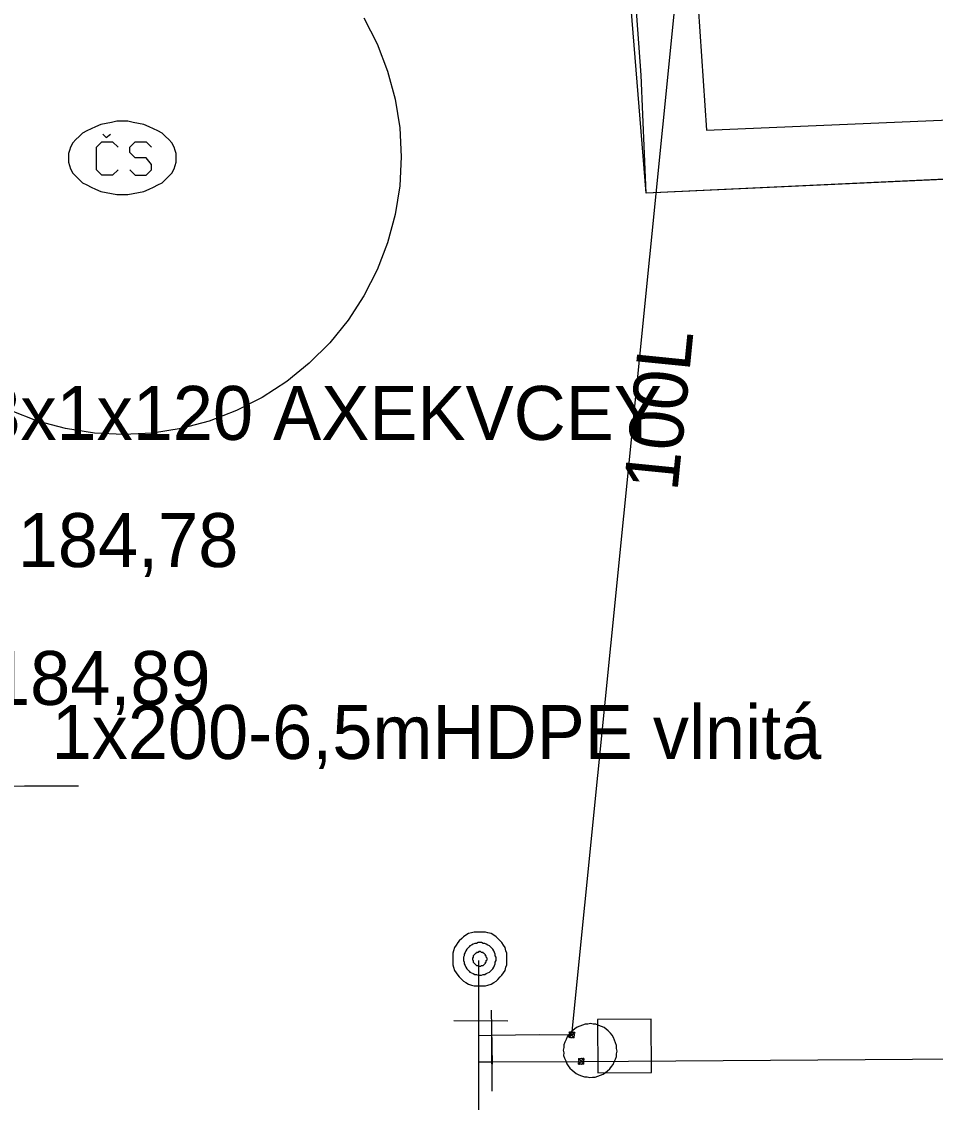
# Model space of a CAD drawing. Extents: x -746464 to -745690, y -1051581 to -1049993.
# Drawn here: x -745838.68 to -745821.74, y -1051035.98 to -1051015.94 of the extents above; entities that cross this region are included whole.
import ezdxf

# ---------------------------------------------------------------- set-up
doc = ezdxf.new("R2010")
doc.units = 0
for name, color, linetype in [('51_PVaK_kanal_objekty', 7, 'Continuous'), ('51_PVaK_kanal_popisy', 7, 'Continuous'), ('51_PVaK_vodovod_chranicky_objekty', 7, 'Continuous'), ('51_PVaK_vodovod_NEPROVOZUJE PVK_neoverene poloha', 7, 'Continuous'), ('51_PVaK_vodovod_overena poloha_pripojka', 7, 'Continuous'), ('51_PVaK_vodovod_overena poloha_rad', 7, 'Continuous'), ('51_PVaK_vodovod_popisy', 7, 'Continuous'), ('55_PREdi_NN', 7, 'Continuous'), ('55_PREdi_stavby_popisy', 7, 'Continuous'), ('55_PREdi_VN_popisy', 7, 'Continuous')]:
    doc.layers.add(name, color=color, linetype=linetype)

msp = doc.modelspace()

# ---------------------------------------------------------------- linework, layer by layer
at = {"layer": '51_PVaK_kanal_objekty'}
for q in [(-745837.172, -1051018.029), (-745837.032, -1051018.029)]:
    msp.add_line((-745837.112, -1051018.089), q, dxfattribs=at)
for points in [[(-745832.332, -1051015.874), (-745832.087, -1051016.354), (-745831.894, -1051016.858), (-745831.755, -1051017.378), (-745831.67, -1051017.911), (-745831.642, -1051018.449), (-745831.67, -1051018.987), (-745831.755, -1051019.52), (-745831.894, -1051020.04), (-745832.087, -1051020.544), (-745832.332, -1051021.024), (-745832.626, -1051021.476), (-745832.965, -1051021.895), (-745833.346, -1051022.276), (-745833.765, -1051022.615), (-745834.217, -1051022.909), (-745834.697, -1051023.154), (-745835.201, -1051023.347), (-745835.721, -1051023.486), (-745836.254, -1051023.571), (-745836.792, -1051023.599), (-745837.33, -1051023.571), (-745837.863, -1051023.486), (-745838.383, -1051023.347), (-745838.887, -1051023.154)], [(-745837.812, -1051018.469), (-745837.812, -1051018.549), (-745837.792, -1051018.609), (-745837.772, -1051018.669), (-745837.732, -1051018.749), (-745837.672, -1051018.809), (-745837.612, -1051018.869), (-745837.552, -1051018.929), (-745837.472, -1051018.969), (-745837.392, -1051019.009), (-745837.312, -1051019.049), (-745837.212, -1051019.089), (-745837.112, -1051019.109), (-745837.012, -1051019.129), (-745836.912, -1051019.149), (-745836.812, -1051019.149), (-745836.712, -1051019.149), (-745836.612, -1051019.129), (-745836.512, -1051019.109), (-745836.412, -1051019.089), (-745836.312, -1051019.049), (-745836.232, -1051019.009), (-745836.152, -1051018.969), (-745836.072, -1051018.929), (-745836.012, -1051018.869), (-745835.952, -1051018.809), (-745835.892, -1051018.749), (-745835.852, -1051018.669), (-745835.832, -1051018.609), (-745835.812, -1051018.549), (-745835.812, -1051018.469), (-745835.812, -1051018.389), (-745835.832, -1051018.329), (-745835.852, -1051018.269), (-745835.892, -1051018.189), (-745835.952, -1051018.129), (-745836.012, -1051018.069), (-745836.072, -1051018.009), (-745836.152, -1051017.969), (-745836.232, -1051017.929), (-745836.312, -1051017.889), (-745836.412, -1051017.849), (-745836.512, -1051017.829), (-745836.612, -1051017.809), (-745836.712, -1051017.789), (-745836.812, -1051017.789), (-745836.912, -1051017.789), (-745837.012, -1051017.809), (-745837.112, -1051017.829), (-745837.212, -1051017.849), (-745837.312, -1051017.889), (-745837.392, -1051017.929), (-745837.472, -1051017.969), (-745837.552, -1051018.009), (-745837.612, -1051018.069), (-745837.672, -1051018.129), (-745837.732, -1051018.189), (-745837.772, -1051018.269), (-745837.792, -1051018.329), (-745837.812, -1051018.389), (-745837.812, -1051018.469)], [(-745836.892, -1051018.689), (-745836.992, -1051018.789), (-745837.192, -1051018.789), (-745837.292, -1051018.689), (-745837.292, -1051018.269), (-745837.192, -1051018.169), (-745836.992, -1051018.169), (-745836.892, -1051018.269)], [(-745836.672, -1051018.689), (-745836.572, -1051018.789), (-745836.372, -1051018.789), (-745836.272, -1051018.689), (-745836.272, -1051018.589), (-745836.372, -1051018.469), (-745836.572, -1051018.469), (-745836.672, -1051018.369), (-745836.672, -1051018.269), (-745836.572, -1051018.169), (-745836.372, -1051018.169), (-745836.272, -1051018.269)]]:
    msp.add_lwpolyline(points, dxfattribs=at)
at = {"layer": '51_PVaK_vodovod_chranicky_objekty'}
for p, q in [((-745829.952, -1051035.271), (-745829.966, -1051034.271)), ((-745829.665, -1051034.472), (-745830.665, -1051034.468)), ((-745828.535, -1051034.772), (-745828.425, -1051034.682)), ((-745828.525, -1051034.672), (-745828.527, -1051034.692)), ((-745828.435, -1051034.782), (-745828.525, -1051034.672)), ((-745828.525, -1051034.672), (-745828.505, -1051034.674)), ((-745828.425, -1051034.682), (-745828.445, -1051034.68)), ((-745828.425, -1051034.682), (-745828.427, -1051034.702)), ((-745829.958, -1051035.77), (-745829.962, -1051034.77)), ((-745828.535, -1051034.772), (-745828.533, -1051034.752)), ((-745828.535, -1051034.772), (-745828.515, -1051034.774)), ((-745828.435, -1051034.782), (-745828.455, -1051034.78)), ((-745828.435, -1051034.782), (-745828.433, -1051034.762)), ((-745828.353, -1051035.268), (-745828.253, -1051035.168)), ((-745828.353, -1051035.168), (-745828.253, -1051035.268)), ((-745828.353, -1051035.168), (-745828.353, -1051035.188)), ((-745828.353, -1051035.168), (-745828.333, -1051035.168)), ((-745828.353, -1051035.268), (-745828.353, -1051035.248)), ((-745828.353, -1051035.268), (-745828.333, -1051035.268)), ((-745828.253, -1051035.168), (-745828.273, -1051035.168)), ((-745828.253, -1051035.268), (-745828.273, -1051035.268)), ((-745828.253, -1051035.168), (-745828.253, -1051035.188)), ((-745828.253, -1051035.268), (-745828.253, -1051035.248))]:
    msp.add_line(p, q, dxfattribs=at)
for points in [[(-745829.685, -1051033.32), (-745829.685, -1051033.274), (-745829.685, -1051033.214), (-745829.7, -1051033.168), (-745829.715, -1051033.108), (-745829.745, -1051033.062), (-745829.776, -1051033.017), (-745829.806, -1051032.986), (-745829.852, -1051032.941), (-745829.882, -1051032.911), (-745829.927, -1051032.88), (-745829.973, -1051032.85), (-745830.033, -1051032.835), (-745830.079, -1051032.82), (-745830.139, -1051032.82), (-745830.185, -1051032.82), (-745830.245, -1051032.82), (-745830.291, -1051032.82), (-745830.336, -1051032.835), (-745830.397, -1051032.85), (-745830.442, -1051032.88), (-745830.488, -1051032.911), (-745830.518, -1051032.941), (-745830.564, -1051032.986), (-745830.594, -1051033.017), (-745830.624, -1051033.062), (-745830.655, -1051033.108), (-745830.67, -1051033.168), (-745830.685, -1051033.214), (-745830.685, -1051033.274), (-745830.685, -1051033.32), (-745830.685, -1051033.38), (-745830.685, -1051033.426), (-745830.67, -1051033.471), (-745830.655, -1051033.532), (-745830.624, -1051033.577), (-745830.594, -1051033.623), (-745830.564, -1051033.653), (-745830.518, -1051033.698), (-745830.488, -1051033.729), (-745830.442, -1051033.759), (-745830.397, -1051033.789), (-745830.336, -1051033.805), (-745830.291, -1051033.82), (-745830.245, -1051033.82), (-745830.185, -1051033.82), (-745830.139, -1051033.82), (-745830.079, -1051033.82), (-745830.033, -1051033.805), (-745829.973, -1051033.789), (-745829.927, -1051033.759), (-745829.882, -1051033.729), (-745829.852, -1051033.698), (-745829.806, -1051033.653), (-745829.776, -1051033.623), (-745829.745, -1051033.577), (-745829.715, -1051033.532), (-745829.7, -1051033.471), (-745829.685, -1051033.426), (-745829.685, -1051033.38), (-745829.685, -1051033.32)], [(-745829.882, -1051033.32), (-745829.882, -1051033.289), (-745829.897, -1051033.259), (-745829.897, -1051033.229), (-745829.912, -1051033.198), (-745829.927, -1051033.168), (-745829.942, -1051033.138), (-745829.958, -1051033.123), (-745829.988, -1051033.092), (-745830.003, -1051033.077), (-745830.033, -1051033.062), (-745830.064, -1051033.047), (-745830.094, -1051033.032), (-745830.124, -1051033.032), (-745830.155, -1051033.017), (-745830.185, -1051033.017), (-745830.215, -1051033.017), (-745830.245, -1051033.032), (-745830.276, -1051033.032), (-745830.306, -1051033.047), (-745830.336, -1051033.062), (-745830.367, -1051033.077), (-745830.382, -1051033.092), (-745830.412, -1051033.123), (-745830.427, -1051033.138), (-745830.442, -1051033.168), (-745830.458, -1051033.198), (-745830.473, -1051033.229), (-745830.473, -1051033.259), (-745830.488, -1051033.289), (-745830.488, -1051033.32), (-745830.488, -1051033.35), (-745830.473, -1051033.38), (-745830.473, -1051033.411), (-745830.458, -1051033.441), (-745830.442, -1051033.471), (-745830.427, -1051033.502), (-745830.412, -1051033.517), (-745830.382, -1051033.547), (-745830.367, -1051033.562), (-745830.336, -1051033.577), (-745830.306, -1051033.592), (-745830.276, -1051033.608), (-745830.245, -1051033.608), (-745830.215, -1051033.623), (-745830.185, -1051033.623), (-745830.155, -1051033.623), (-745830.124, -1051033.608), (-745830.094, -1051033.608), (-745830.064, -1051033.592), (-745830.033, -1051033.577), (-745830.003, -1051033.562), (-745829.988, -1051033.547), (-745829.958, -1051033.517), (-745829.942, -1051033.502), (-745829.927, -1051033.471), (-745829.912, -1051033.441), (-745829.897, -1051033.411), (-745829.897, -1051033.38), (-745829.882, -1051033.35), (-745829.882, -1051033.32)], [(-745830.048, -1051033.32), (-745830.048, -1051033.305), (-745830.064, -1051033.289), (-745830.064, -1051033.274), (-745830.064, -1051033.259), (-745830.079, -1051033.259), (-745830.079, -1051033.244), (-745830.094, -1051033.229), (-745830.109, -1051033.214), (-745830.124, -1051033.214), (-745830.124, -1051033.198), (-745830.139, -1051033.198), (-745830.155, -1051033.198), (-745830.17, -1051033.183), (-745830.185, -1051033.183), (-745830.2, -1051033.183), (-745830.215, -1051033.198), (-745830.23, -1051033.198), (-745830.245, -1051033.198), (-745830.245, -1051033.214), (-745830.261, -1051033.214), (-745830.276, -1051033.229), (-745830.291, -1051033.244), (-745830.306, -1051033.259), (-745830.306, -1051033.274), (-745830.306, -1051033.289), (-745830.321, -1051033.305), (-745830.321, -1051033.32), (-745830.321, -1051033.335), (-745830.306, -1051033.35), (-745830.306, -1051033.365), (-745830.306, -1051033.38), (-745830.291, -1051033.395), (-745830.276, -1051033.411), (-745830.261, -1051033.426), (-745830.245, -1051033.441), (-745830.23, -1051033.441), (-745830.215, -1051033.441), (-745830.2, -1051033.456), (-745830.185, -1051033.456), (-745830.17, -1051033.456), (-745830.155, -1051033.441), (-745830.139, -1051033.441), (-745830.124, -1051033.441), (-745830.109, -1051033.426), (-745830.094, -1051033.411), (-745830.079, -1051033.395), (-745830.079, -1051033.38), (-745830.064, -1051033.38), (-745830.064, -1051033.365), (-745830.064, -1051033.35), (-745830.048, -1051033.335), (-745830.048, -1051033.32)], [(-745827.638, -1051035.027), (-745827.647, -1051034.977), (-745827.647, -1051034.927), (-745827.666, -1051034.876), (-745827.685, -1051034.826), (-745827.704, -1051034.776), (-745827.733, -1051034.735), (-745827.763, -1051034.695), (-745827.802, -1051034.654), (-745827.842, -1051034.623), (-745827.881, -1051034.593), (-745827.931, -1051034.572), (-745827.98, -1051034.551), (-745828.03, -1051034.53), (-745828.08, -1051034.529), (-745828.13, -1051034.518), (-745828.18, -1051034.528), (-745828.23, -1051034.527), (-745828.28, -1051034.546), (-745828.331, -1051034.565), (-745828.381, -1051034.584), (-745828.422, -1051034.614), (-745828.462, -1051034.643), (-745828.503, -1051034.682), (-745828.533, -1051034.722), (-745828.564, -1051034.761), (-745828.585, -1051034.811), (-745828.606, -1051034.861), (-745828.627, -1051034.91), (-745828.627, -1051034.96), (-745828.638, -1051035.01), (-745828.629, -1051035.06), (-745828.63, -1051035.11), (-745828.611, -1051035.161), (-745828.592, -1051035.211), (-745828.572, -1051035.261), (-745828.543, -1051035.302), (-745828.514, -1051035.342), (-745828.474, -1051035.383), (-745828.435, -1051035.414), (-745828.395, -1051035.444), (-745828.346, -1051035.465), (-745828.296, -1051035.486), (-745828.246, -1051035.507), (-745828.196, -1051035.508), (-745828.147, -1051035.518), (-745828.096, -1051035.509), (-745828.046, -1051035.51), (-745827.996, -1051035.491), (-745827.946, -1051035.472), (-745827.895, -1051035.453), (-745827.855, -1051035.423), (-745827.814, -1051035.394), (-745827.774, -1051035.355), (-745827.743, -1051035.315), (-745827.712, -1051035.276), (-745827.692, -1051035.226), (-745827.671, -1051035.176), (-745827.65, -1051035.127), (-745827.649, -1051035.077), (-745827.638, -1051035.027)], [(-745828.475, -1051034.677), (-745828.48, -1051034.677), (-745828.485, -1051034.677), (-745828.49, -1051034.678), (-745828.495, -1051034.679), (-745828.5, -1051034.682), (-745828.505, -1051034.684), (-745828.509, -1051034.687), (-745828.513, -1051034.69), (-745828.517, -1051034.694), (-745828.52, -1051034.698), (-745828.524, -1051034.702), (-745828.526, -1051034.707), (-745828.528, -1051034.712), (-745828.529, -1051034.717), (-745828.53, -1051034.722), (-745828.53, -1051034.727), (-745828.53, -1051034.732), (-745828.529, -1051034.737), (-745828.528, -1051034.742), (-745828.525, -1051034.747), (-745828.523, -1051034.752), (-745828.52, -1051034.756), (-745828.516, -1051034.76), (-745828.513, -1051034.764), (-745828.509, -1051034.767), (-745828.504, -1051034.771), (-745828.5, -1051034.773), (-745828.495, -1051034.775), (-745828.49, -1051034.776), (-745828.485, -1051034.777), (-745828.48, -1051034.777), (-745828.475, -1051034.777), (-745828.47, -1051034.776), (-745828.465, -1051034.775), (-745828.459, -1051034.772), (-745828.455, -1051034.77), (-745828.451, -1051034.767), (-745828.446, -1051034.763), (-745828.443, -1051034.76), (-745828.44, -1051034.756), (-745828.436, -1051034.751), (-745828.434, -1051034.747), (-745828.432, -1051034.742), (-745828.431, -1051034.737), (-745828.43, -1051034.732), (-745828.43, -1051034.727), (-745828.43, -1051034.722), (-745828.431, -1051034.717), (-745828.432, -1051034.712), (-745828.435, -1051034.706), (-745828.437, -1051034.702), (-745828.44, -1051034.698), (-745828.443, -1051034.693), (-745828.447, -1051034.69), (-745828.451, -1051034.687), (-745828.455, -1051034.683), (-745828.46, -1051034.681), (-745828.465, -1051034.679), (-745828.47, -1051034.678), (-745828.475, -1051034.677)], [(-745828.253, -1051035.218), (-745828.253, -1051035.213), (-745828.254, -1051035.208), (-745828.255, -1051035.203), (-745828.257, -1051035.198), (-745828.26, -1051035.193), (-745828.263, -1051035.189), (-745828.266, -1051035.185), (-745828.27, -1051035.181), (-745828.274, -1051035.178), (-745828.278, -1051035.175), (-745828.283, -1051035.172), (-745828.288, -1051035.17), (-745828.293, -1051035.169), (-745828.298, -1051035.168), (-745828.303, -1051035.168), (-745828.308, -1051035.168), (-745828.313, -1051035.169), (-745828.318, -1051035.17), (-745828.323, -1051035.172), (-745828.328, -1051035.175), (-745828.332, -1051035.178), (-745828.336, -1051035.181), (-745828.34, -1051035.185), (-745828.343, -1051035.189), (-745828.346, -1051035.193), (-745828.349, -1051035.198), (-745828.351, -1051035.203), (-745828.352, -1051035.208), (-745828.353, -1051035.213), (-745828.353, -1051035.218), (-745828.353, -1051035.223), (-745828.352, -1051035.228), (-745828.351, -1051035.233), (-745828.349, -1051035.238), (-745828.346, -1051035.243), (-745828.343, -1051035.247), (-745828.34, -1051035.251), (-745828.336, -1051035.255), (-745828.332, -1051035.258), (-745828.328, -1051035.261), (-745828.323, -1051035.264), (-745828.318, -1051035.266), (-745828.313, -1051035.267), (-745828.308, -1051035.268), (-745828.303, -1051035.268), (-745828.298, -1051035.268), (-745828.293, -1051035.267), (-745828.288, -1051035.266), (-745828.283, -1051035.264), (-745828.278, -1051035.261), (-745828.274, -1051035.258), (-745828.27, -1051035.255), (-745828.266, -1051035.251), (-745828.263, -1051035.247), (-745828.26, -1051035.243), (-745828.257, -1051035.238), (-745828.255, -1051035.233), (-745828.254, -1051035.228), (-745828.253, -1051035.223), (-745828.253, -1051035.218)]]:
    msp.add_lwpolyline(points, dxfattribs=at)
msp.add_lwpolyline([(-745827.994, -1051035.433), (-745827.001, -1051035.426), (-745827.008, -1051034.433), (-745828.001, -1051034.44)], close=True, dxfattribs=at)
at = {"layer": '51_PVaK_vodovod_NEPROVOZUJE PVK_neoverene poloha'}
for p, q in [((-745828.479, -1051034.728), (-745784.302, -1050594.304)), ((-745828.304, -1051035.219), (-745819.559, -1051035.158))]:
    msp.add_line(p, q, dxfattribs=at)
at = {"layer": '51_PVaK_vodovod_overena poloha_pripojka'}
for p, q in [((-745830.205, -1051034.738), (-745829.96, -1051034.73)), ((-745830.2, -1051035.23), (-745829.96, -1051035.23)), ((-745829.96, -1051035.23), (-745828.304, -1051035.219))]:
    msp.add_line(p, q, dxfattribs=at)
msp.add_lwpolyline([(-745829.96, -1051034.73), (-745829.082, -1051034.718), (-745828.479, -1051034.728)], dxfattribs=at)
at = {"layer": '51_PVaK_vodovod_overena poloha_rad'}
msp.add_line((-745830.205, -1051034.47), (-745830.2, -1051033.35), dxfattribs=at)
msp.add_lwpolyline([(-745833.01, -1051077), (-745832.509, -1051077.017), (-745832.444, -1051076.403), (-745831.25, -1051066.67), (-745830.67, -1051055.07), (-745830.2, -1051040.51), (-745830.2, -1051035.23), (-745830.205, -1051034.738), (-745830.205, -1051034.47)], dxfattribs=at)
at = {"layer": '55_PREdi_NN'}
for points in [[(-745837.159, -1050997.542), (-745837.742, -1051004.109), (-745826.756, -1051006.517), (-745825.981, -1051017.955), (-745786.646, -1051016.278), (-745785.24, -1051039.436)], [(-745785.885, -1051043.032), (-745785.946, -1051041.178), (-745786.135, -1051041.195), (-745787.515, -1051017.302), (-745827.097, -1051019.124), (-745828.037, -1051007.528), (-745839.158, -1051005.153), (-745839.628, -1051010.974)], [(-745785.636, -1051041.166), (-745786.778, -1051022.538), (-745787.016, -1051017.273), (-745796.221, -1051017.675), (-745827.097, -1051019.124), (-745827.19, -1051016.935), (-745827.873, -1051007.615)]]:
    msp.add_lwpolyline(points, dxfattribs=at)
at = {"layer": '55_PREdi_stavby_popisy'}
msp.add_lwpolyline([(-745850.11, -1051030.435), (-745838.623, -1051030.112), (-745837.623, -1051030.112)], dxfattribs=at)

# ---------------------------------------------------------------- texts
at = {"layer": '51_PVaK_kanal_popisy'}
for s, p in [('184,78', (-745838.751, -1051026.054)), ('184,89', (-745839.266, -1051028.61))]:
    msp.add_text(s, height=1, dxfattribs=at).set_placement(p)
at = {"layer": '51_PVaK_vodovod_popisy'}
msp.add_text('100L', height=1, rotation=84.2699, dxfattribs=at).set_placement((-745826.52, -1051024.668))
at = {"layer": '55_PREdi_stavby_popisy'}
msp.add_text('1x200-6,5mHDPE vlnitá', height=1, dxfattribs=at).set_placement((-745838.123, -1051029.612))
at = {"layer": '55_PREdi_VN_popisy'}
msp.add_text('3x1x120 AXEKVCEY', height=1, dxfattribs=at).set_placement((-745839.444, -1051023.696))

doc.saveas('drawing.dxf')
